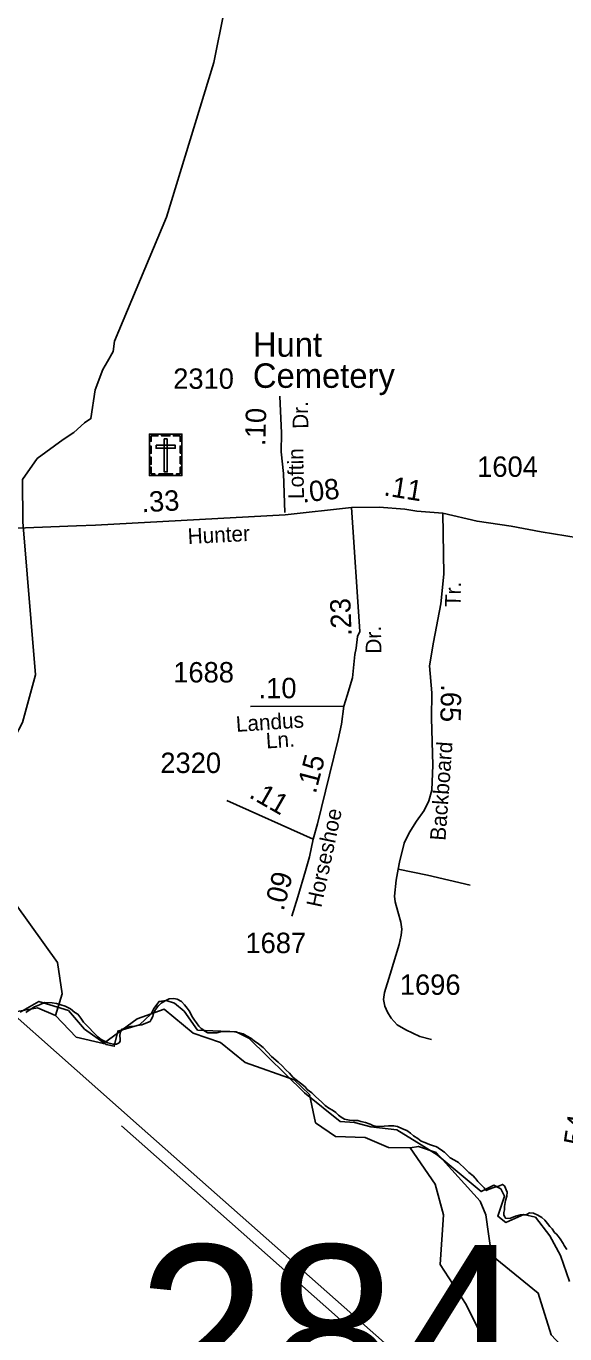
# Model space of a CAD drawing. Extents: x 2220236 to 2384410, y 720751 to 894131.
# Drawn here: x 2319269 to 2322567, y 819421 to 827438 of the extents above; entities that cross this region are included whole.
import ezdxf

# ---------------------------------------------------------------- set-up
doc = ezdxf.new("R2010")
doc.units = 0
for name, color, linetype in [('Exist Boundary Political City Limit New', 7, 'Continuous'), ('Exist Boundary Political City Limit New InsideOut', 7, 'Continuous'), ('Exist Cultural Cemetery CELL', 7, 'Continuous'), ('Exist Cultural Cemetery Label', 7, 'Continuous'), ('Exist Hydrographic Creek Single Shore', 7, 'Continuous'), ('Exist Hydrographic Misc Water Feature', 7, 'Continuous'), ('Exist Road Non-System Type 51', 7, 'Continuous'), ('Exist Road Secondary Mileage Hundredths English Label', 7, 'Continuous'), ('Exist Road Secondary Structure Standard Bridge Number Label', 7, 'Continuous'), ('Exist Road Secondary Type 51 Attributed', 7, 'Continuous'), ('Exist Road Secondary Type 51 Label', 7, 'Continuous'), ('Exist Road Secondary Type 51 Number Label', 7, 'Continuous'), ('Exist Utilities Electrical Transmission Line', 7, 'Continuous'), ('Map Preparation Boundary City Limit Buffer Line', 7, 'Continuous')]:
    doc.layers.add(name, color=color, linetype=linetype)

msp = doc.modelspace()

# ---------------------------------------------------------------- linework, layer by layer
at = {"layer": 'Exist Boundary Political City Limit New'}
msp.add_lwpolyline([(2322579.2, 819938.6), (2322564, 819962.3), (2322556.8, 819975.4), (2322537.8, 820004.2), (2322526.2, 820020.6), (2322516, 820032), (2322503.8, 820043.6), (2322490, 820066), (2322476, 820079.2), (2322474.8, 820080.3), (2322461.5, 820098.6), (2322444, 820117.4), (2322426.8, 820135.3), (2322401.2, 820149.6), (2322374.8, 820160.2), (2322350.8, 820162.5), (2322329.5, 820150.8), (2322296.2, 820150.1), (2322265.2, 820143.1), (2322230, 820129.4), (2322204.8, 820130.4), (2322199.5, 820139.5), (2322193.5, 820149.6), (2322193.8, 820164.4), (2322197.8, 820181.7), (2322197.8, 820201.3), (2322204.2, 820238.5), (2322211, 820266.2), (2322213.2, 820289.9), (2322198, 820327.8), (2322185, 820337.8), (2322166.2, 820328.4), (2322132, 820319.4), (2322104, 820307.7), (2322086, 820299.9), (2322073.5, 820316.2), (2322053.5, 820337), (2322035.2, 820355.8), (2322021.2, 820372.4), (2322018.8, 820375.1), (2322005.2, 820389.2), (2321979.5, 820409.9), (2321959.5, 820431), (2321916.5, 820471.2), (2321891.5, 820485.4), (2321865.5, 820500.9), (2321861.2, 820504.8), (2321841.8, 820522.4), (2321829.8, 820534.8), (2321825.8, 820537.9), (2321818, 820543.9), (2321792.5, 820561.8), (2321789, 820563.8), (2321778.2, 820570.1), (2321763.2, 820574.8), (2321738.2, 820582.7), (2321709, 820594.5), (2321687, 820603.2), (2321666.2, 820618.3), (2321640.8, 820635.8), (2321622.8, 820651.2), (2321599.5, 820667.9), (2321573.8, 820678.2), (2321543, 820692.1), (2321518.5, 820696.8), (2321486.5, 820696.2), (2321460.2, 820695.2), (2321433, 820692.6), (2321405, 820694.1), (2321391, 820699.2), (2321374.8, 820706.1), (2321369.2, 820708.3), (2321346, 820717.8), (2321318.5, 820724.1), (2321298.8, 820729.1), (2321271.2, 820729.8), (2321248.2, 820731.7), (2321218.8, 820738.3), (2321197.5, 820750.2), (2321180.5, 820762.9), (2321165, 820777.6), (2321144, 820792.8), (2321122.8, 820805.8), (2321100.2, 820821.7), (2321076.2, 820842.8), (2321043, 820874.6), (2321017.2, 820898.1), (2320990.2, 820919.6), (2320988, 820922.2), (2320977.5, 820935.1), (2320948, 820957.8), (2320922.5, 820979.5), (2320900.8, 820995.6), (2320880.2, 821019.9), (2320858.5, 821040.6), (2320836.5, 821064.9), (2320811, 821087.9), (2320771.8, 821121), (2320747.2, 821147.3), (2320719, 821176.8), (2320691.8, 821199.5), (2320664.5, 821218.1), (2320644.8, 821233.2), (2320618, 821248.2), (2320598, 821259.8), (2320573.8, 821267.7), (2320543.5, 821272.3), (2320515.5, 821274.6), (2320466.5, 821274.3), (2320436.8, 821266.4), (2320404.2, 821267.1), (2320380.5, 821266.6), (2320363, 821277.2), (2320343.8, 821290.8), (2320340.2, 821293.7), (2320325.2, 821306.7), (2320310.8, 821327.5), (2320299.5, 821343.4), (2320283.8, 821368.8), (2320280, 821374.6), (2320266.5, 821400.9), (2320253.5, 821417.2), (2320238.8, 821437.6), (2320219.2, 821459.1), (2320194, 821472.6), (2320172.5, 821476.4), (2320144.5, 821474.3), (2320120.5, 821463.4), (2320096.2, 821448.8), (2320079, 821433.1), (2320075, 821429.4), (2320068.2, 821420.2), (2320056.2, 821404.1), (2320048.8, 821384.9), (2320043.2, 821366), (2320034.8, 821347.6), (2320027.2, 821336.8), (2320000.5, 821326.6), (2319976, 821315.4), (2319949.2, 821311.7), (2319927.8, 821304.8), (2319908.2, 821305.9), (2319889, 821301.1), (2319869.8, 821294.2), (2319853.8, 821288.6), (2319843.5, 821266.5), (2319842.8, 821248.9), (2319843.5, 821230.1), (2319843.5, 821216), (2319837.2, 821205.2), (2319822, 821196.8), (2319800.8, 821197.1), (2319768, 821204.6), (2319727.2, 821224.9), (2319708, 821242.5), (2319680.2, 821268.9), (2319652, 821299.6), (2319620.2, 821332.4), (2319603.8, 821356.8), (2319584.5, 821380.8), (2319567.5, 821390.7), (2319539.2, 821413.9), (2319506.5, 821431), (2319454.5, 821445.7), (2319427.8, 821450), (2319380.2, 821452.3), (2319349.5, 821439), (2319318.8, 821425.2), (2319290.2, 821407.2), (2319266.8, 821391.1)], dxfattribs=at)
at = {"layer": 'Exist Boundary Political City Limit New InsideOut'}
msp.add_lwpolyline([(2322595.6, 819741.3), (2322540.7, 819900.7), (2322474.8, 820021.6), (2322386.9, 820137.1), (2322315.5, 820153.6), (2322205.6, 820104.1), (2322156.2, 820142.6), (2322197.4, 820266.3), (2322175.4, 820310.2), (2322131.5, 820332.2), (2322054.6, 820293.7), (2321785.4, 820519.1), (2321686.5, 820579.6), (2321538.2, 820673), (2321378.9, 820689.5), (2321280, 820717), (2321192.1, 820722.5), (2320972.4, 820898.4), (2320631.8, 821233.7), (2320554.9, 821272.2), (2320318.7, 821283.2), (2320236.3, 821398.7), (2320175.9, 821448.1), (2320126.5, 821464.6), (2320082.5, 821459.1), (2320049.6, 821415.1), (2320033.1, 821382.2), (2319961.7, 821316.2), (2319829.8, 821277.7), (2319807.9, 821184.3), (2319758.4, 821195.3), (2319626.6, 821288.7), (2319527.7, 821404.1), (2319346.5, 821459.1), (2319231.1, 821393.2)], dxfattribs=at)
at = {"layer": 'Exist Cultural Cemetery CELL'}
for points in [[(2320023.3, 824936.9), (2320222.4, 824936.9), (2320222.4, 824682.3), (2320023.3, 824682.3)], [(2320023.3, 824893.6), (2320034.7, 824893.6), (2320034.7, 824925.8), (2320075.2, 824925.8), (2320075.2, 824936.9), (2320023.3, 824936.9)], [(2320097.4, 824936.9), (2320149.2, 824936.9), (2320149.2, 824925.5), (2320097.4, 824925.5)], [(2320132.3, 824907.6), (2320113.7, 824907.6), (2320113.7, 824704.8), (2320132.3, 824704.8)], [(2320222.5, 824893.6), (2320211.1, 824893.6), (2320211.1, 824925.8), (2320170.6, 824925.7), (2320170.6, 824936.9), (2320222.5, 824936.9)], [(2320023.3, 824819.5), (2320023.3, 824862.8), (2320034.7, 824862.8), (2320034.7, 824819.5)], [(2320064.1, 824868.9), (2320064.1, 824850.2), (2320181.9, 824850.2), (2320181.9, 824868.9)], [(2320211.1, 824820.5), (2320211.1, 824863.8), (2320222.5, 824863.8), (2320222.5, 824820.5)], [(2320023.3, 824752.2), (2320023.3, 824795.6), (2320034.7, 824795.6), (2320034.7, 824752.2)], [(2320056.4, 824682.3), (2320056.4, 824693.8), (2320034.4, 824693.8), (2320034.4, 824734.2), (2320023.3, 824734.2), (2320023.3, 824682.3)], [(2320189.3, 824682.3), (2320189.3, 824693.8), (2320211.3, 824693.8), (2320211.3, 824734.2), (2320222.4, 824734.2), (2320222.4, 824682.3)], [(2320211, 824754.6), (2320211, 824797.9), (2320222.4, 824797.9), (2320222.4, 824754.6)], [(2320080.8, 824693.8), (2320165.6, 824693.8), (2320165.6, 824682.4), (2320080.8, 824682.4)]]:
    msp.add_lwpolyline(points, close=True, dxfattribs=at)
at = {"layer": 'Exist Hydrographic Creek Single Shore'}
for points in [[(2319447.7, 821372.2), (2319488.7, 821505.1), (2319460.8, 821697.7), (2319207.8, 822051.6), (2319037.8, 822349.9), (2319001.7, 822607.7), (2319033.4, 822766.8), (2319245.7, 823169), (2319325.7, 823461.2), (2319248.6, 824399.3), (2319246.8, 824659.1), (2319336.8, 824786.8), (2319495.8, 824903.6), (2319560.8, 824947.5), (2319626.2, 825006.2), (2319665.1, 825031.9), (2319692, 825208.3), (2319737.6, 825332.5), (2319767.4, 825381.3), (2319801.3, 825444.3), (2319810, 825507.2), (2320128.7, 826267.3), (2320418.6, 827214.5), (2320481.8, 827528.9)], [(2319447.7, 821372.2), (2319338.8, 821420.3), (2319147.7, 821386.2), (2318973.6, 821306.9), (2318715.7, 821322.6), (2318455.4, 821666.5), (2318368, 821741.8), (2317680.8, 822251.7), (2317461.8, 822508.6), (2316982.8, 822876.3), (2316848.7, 822926.7), (2316691.6, 822857.9), (2316617.8, 822756.4), (2316460.7, 822605.5), (2316386.7, 822572.9), (2315894.7, 822625)], [(2321039.8, 820714.3), (2321002.9, 820887.7), (2320909.8, 820979), (2320608.8, 821084.9), (2320457.8, 821206.7), (2320290.7, 821265.5), (2320113.7, 821412.6), (2319947.9, 821353.3), (2319741.8, 821200.4), (2319574.7, 821239.5), (2319447.7, 821372.2)], [(2321620.9, 820561.7), (2321486.8, 820562.8), (2321344.9, 820626), (2321161.8, 820631.6), (2321039.8, 820714.3)], [(2322600.9, 819289), (2322482.7, 819415.4), (2322404.8, 819671.6), (2322118.8, 819902.8), (2322082.9, 820150.7), (2322048.8, 820234.6), (2321778.8, 820532.1), (2321670.7, 820570.4), (2321620.9, 820561.7)]]:
    msp.add_lwpolyline(points, dxfattribs=at)
at = {"layer": 'Exist Hydrographic Misc Water Feature'}
msp.add_lwpolyline([(2323648.9, 816269.7), (2323565.8, 816302.4), (2323398.9, 816308.7), (2323224.8, 816232.7), (2322983.9, 816186.8), (2322848.8, 816335.5), (2322806.9, 817183.8), (2322780.9, 817261.5), (2322561.9, 817492.2), (2322526.8, 817599.1), (2322662.8, 818165.8), (2322643.9, 818348.8), (2322483.8, 818532.6), (2322181.9, 818720.5), (2322105.9, 818819.1), (2322112.8, 818950.7), (2322144.8, 819043.9), (2322134.8, 819253.5), (2321963.8, 819601), (2321802.8, 819847.1), (2321824.7, 820150), (2321772.8, 820338.2), (2321620.9, 820561.7)], dxfattribs=at)
at = {"layer": 'Exist Road Non-System Type 51'}
msp.add_lwpolyline([(2321546.6, 822270), (2321725.7, 822233.4), (2321986.7, 822172.2)], dxfattribs=at)
at = {"layer": 'Exist Road Secondary Type 51 Attributed'}
for p, q in [((2321213.2, 823269), (2320642.1, 823266.2)), ((2321027, 822453.7), (2320496.9, 822690.9))]:
    msp.add_line(p, q, dxfattribs=at)
for points in [[(2320853.3, 824455.6), (2320845.3, 824696.2), (2320830.4, 824828.7), (2320832, 824943), (2320820.9, 825169.2)], [(2319104.3, 824356.6), (2319576, 824374.3), (2319692.9, 824379.7), (2320853.7, 824441.8)], [(2320853.7, 824441.8), (2321260.3, 824487.5)], [(2321260.3, 824487.5), (2321311.8, 823726.8), (2321297.9, 823697.2), (2321288.6, 823625.3), (2321281.8, 823585.9), (2321266.5, 823442.2), (2321235, 823334.5), (2321213.2, 823269)], [(2321260.3, 824487.5), (2321431.2, 824488.7), (2321586.9, 824477.2), (2321660.5, 824465.3), (2321820.7, 824452.9)], [(2321820.7, 824452.9), (2321825.4, 824078.1), (2321807.2, 823895.9), (2321762.4, 823662.4), (2321739.3, 823516.7), (2321752.9, 823350.1), (2321750.9, 823195), (2321759, 822906.7), (2321752.9, 822754.3), (2321735.2, 822689), (2321706.7, 822629.2), (2321659.1, 822563.9), (2321613.6, 822491.8), (2321582.3, 822429.2), (2321555.1, 822313.6), (2321546.6, 822270), (2321533.4, 822202.1), (2321523.2, 822105.5), (2321528.6, 822070.2), (2321544.9, 822010.3), (2321562.6, 821945), (2321569.4, 821901.5), (2321565.3, 821864.8), (2321551.7, 821809), (2321497.3, 821626.7), (2321462, 821513.8), (2321456.6, 821471.7), (2321464.7, 821430.9), (2321481, 821394.2), (2321504.1, 821356.1), (2321539.5, 821315.3), (2321593.9, 821285.3), (2321679.5, 821244.5), (2321751.5, 821225.5)], [(2321820.7, 824452.9), (2322029.5, 824402.8), (2322238.8, 824372.1), (2322421.7, 824338.9), (2322723.4, 824288.6), (2322945.7, 824254.6), (2323057.1, 824234.2), (2323171.3, 824213.8), (2323259.7, 824192), (2323340.6, 824163.4), (2323601.5, 824056), (2323759.9, 823986.6)], [(2321213.2, 823269), (2321200.3, 823158.3), (2321178.6, 823065.8), (2321125.6, 822848.2), (2321052.2, 822547.6), (2321027, 822453.7)], [(2321027, 822453.7), (2321002.6, 822344.9), (2320978.1, 822260.6), (2320931.9, 822101.4), (2320895.2, 821981.7)]]:
    msp.add_lwpolyline(points, dxfattribs=at)
at = {"layer": 'Exist Utilities Electrical Transmission Line'}
for points in [[(2295493.1, 842747.1), (2297095.4, 841043.9), (2298483.1, 839568.1), (2299675.9, 838250.4), (2300741, 837598.3), (2301194.6, 837329.3), (2302261.3, 836416.7), (2302842.6, 835801.5), (2303617.1, 835003.2), (2304675.5, 833934.2), (2305088.7, 833608.1), (2305780.9, 833073.6), (2306930, 832055.1), (2308477.2, 830728.9), (2309246.7, 830053.3), (2310557, 828933.9), (2312376.4, 827352.3), (2314693.1, 825306.8), (2316171.5, 824036.1), (2317878.3, 822536.8), (2318674.7, 821837.6), (2319961.3, 820697.1)], [(2319853.3, 820695.9), (2326592.3, 814719.1), (2333025.8, 805564.5)], [(2333024.4, 805702.5), (2331824.6, 807406.8), (2329674.8, 810458.2), (2329041.4, 811359.1), (2328249.6, 812486.1), (2327790.8, 813138.8), (2326970.6, 814303.4), (2326633.7, 814783.6), (2326625.6, 814795.5), (2319961.3, 820697.1)]]:
    msp.add_lwpolyline(points, dxfattribs=at)
at = {"layer": 'Map Preparation Boundary City Limit Buffer Line'}
msp.add_lwpolyline([(2322579.2, 819938.6), (2322564, 819962.3), (2322556.8, 819975.4), (2322537.8, 820004.2), (2322526.2, 820020.6), (2322516, 820032), (2322503.8, 820043.6), (2322490, 820066), (2322476, 820079.2), (2322474.8, 820080.3), (2322461.5, 820098.6), (2322444, 820117.4), (2322426.8, 820135.3), (2322401.2, 820149.6), (2322374.8, 820160.2), (2322350.8, 820162.5), (2322329.5, 820150.8), (2322296.2, 820150.1), (2322265.2, 820143.1), (2322230, 820129.4), (2322204.8, 820130.4), (2322199.5, 820139.5), (2322193.5, 820149.6), (2322193.8, 820164.4), (2322197.8, 820181.7), (2322197.8, 820201.3), (2322204.2, 820238.5), (2322211, 820266.2), (2322213.2, 820289.9), (2322198, 820327.8), (2322185, 820337.8), (2322166.2, 820328.4), (2322132, 820319.4), (2322104, 820307.7), (2322086, 820299.9), (2322073.5, 820316.2), (2322053.5, 820337), (2322035.2, 820355.8), (2322021.2, 820372.4), (2322018.8, 820375.1), (2322005.2, 820389.2), (2321979.5, 820409.9), (2321959.5, 820431), (2321916.5, 820471.2), (2321891.5, 820485.4), (2321865.5, 820500.9), (2321861.2, 820504.8), (2321841.8, 820522.4), (2321829.8, 820534.8), (2321825.8, 820537.9), (2321818, 820543.9), (2321792.5, 820561.8), (2321789, 820563.8), (2321778.2, 820570.1), (2321763.2, 820574.8), (2321738.2, 820582.7), (2321709, 820594.5), (2321687, 820603.2), (2321666.2, 820618.3), (2321640.8, 820635.8), (2321622.8, 820651.2), (2321599.5, 820667.9), (2321573.8, 820678.2), (2321543, 820692.1), (2321518.5, 820696.8), (2321486.5, 820696.2), (2321460.2, 820695.2), (2321433, 820692.6), (2321405, 820694.1), (2321391, 820699.2), (2321374.8, 820706.1), (2321369.2, 820708.3), (2321346, 820717.8), (2321318.5, 820724.1), (2321298.8, 820729.1), (2321271.2, 820729.8), (2321248.2, 820731.7), (2321218.8, 820738.3), (2321197.5, 820750.2), (2321180.5, 820762.9), (2321165, 820777.6), (2321144, 820792.8), (2321122.8, 820805.8), (2321100.2, 820821.7), (2321076.2, 820842.8), (2321043, 820874.6), (2321017.2, 820898.1), (2320990.2, 820919.6), (2320988, 820922.2), (2320977.5, 820935.1), (2320948, 820957.8), (2320922.5, 820979.5), (2320900.8, 820995.6), (2320880.2, 821019.9), (2320858.5, 821040.6), (2320836.5, 821064.9), (2320811, 821087.9), (2320771.8, 821121), (2320747.2, 821147.3), (2320719, 821176.8), (2320691.8, 821199.5), (2320664.5, 821218.1), (2320644.8, 821233.2), (2320618, 821248.2), (2320598, 821259.8), (2320573.8, 821267.7), (2320543.5, 821272.3), (2320515.5, 821274.6), (2320466.5, 821274.3), (2320436.8, 821266.4), (2320404.2, 821267.1), (2320380.5, 821266.6), (2320363, 821277.2), (2320343.8, 821290.8), (2320340.2, 821293.7), (2320325.2, 821306.7), (2320310.8, 821327.5), (2320299.5, 821343.4), (2320283.8, 821368.8), (2320280, 821374.6), (2320266.5, 821400.9), (2320253.5, 821417.2), (2320238.8, 821437.6), (2320219.2, 821459.1), (2320194, 821472.6), (2320172.5, 821476.4), (2320144.5, 821474.3), (2320120.5, 821463.4), (2320096.2, 821448.8), (2320079, 821433.1), (2320075, 821429.4), (2320068.2, 821420.2), (2320056.2, 821404.1), (2320048.8, 821384.9), (2320043.2, 821366), (2320034.8, 821347.6), (2320027.2, 821336.8), (2320000.5, 821326.6), (2319976, 821315.4), (2319949.2, 821311.7), (2319927.8, 821304.8), (2319908.2, 821305.9), (2319889, 821301.1), (2319869.8, 821294.2), (2319853.8, 821288.6), (2319843.5, 821266.5), (2319842.8, 821248.9), (2319843.5, 821230.1), (2319843.5, 821216), (2319837.2, 821205.2), (2319822, 821196.8), (2319800.8, 821197.1), (2319768, 821204.6), (2319727.2, 821224.9), (2319708, 821242.5), (2319680.2, 821268.9), (2319652, 821299.6), (2319620.2, 821332.4), (2319603.8, 821356.8), (2319584.5, 821380.8), (2319567.5, 821390.7), (2319539.2, 821413.9), (2319506.5, 821431), (2319454.5, 821445.7), (2319427.8, 821450), (2319380.2, 821452.3), (2319349.5, 821439), (2319318.8, 821425.2), (2319290.2, 821407.2), (2319266.8, 821391.1)], dxfattribs=at)

# ---------------------------------------------------------------- texts
at = {"layer": 'Exist Cultural Cemetery Label'}
for s, p in [('Hunt', (2320656.8, 825411.6)), ('Cemetery', (2320656.8, 825220.6))]:
    msp.add_text(s, height=150, dxfattribs=at).set_placement(p)
at = {"layer": 'Exist Road Secondary Mileage Hundredths English Label'}
for s, rotation, p in [('.10', 88.34438, (2320732.5, 824863.7)), ('.08', 6.41629, (2320961.7, 824516.8)), ('.11', 350.87085, (2321453.7, 824561.8)), ('.33', 3.06143, (2319977.7, 824457.5)), ('.23', 92.1049, (2321261.8, 823701)), ('.65', 268.6805, (2321809.6, 823404.8)), ('.15', 75.3909, (2321041.3, 822728.1)), ('.11', 330.26689, (2320627.2, 822712.9)), ('.09', 75.3909, (2320844.1, 822009.5)), ('.54', 81.50237, (2322676.1, 820524.8))]:
    msp.add_text(s, height=125, rotation=rotation, dxfattribs=at).set_placement(p)
msp.add_text('.10', height=125, dxfattribs=at).set_placement((2320691.9, 823317.8))
at = {"layer": 'Exist Road Secondary Structure Standard Bridge Number Label'}
msp.add_text('284', height=1066.27, dxfattribs=at).set_placement((2319948.7, 818898.8))
at = {"layer": 'Exist Road Secondary Type 51 Label'}
for s, rotation, p in [('Dr.', 90.5789, (2320996.2, 824969.9)), ('Loftin', 90.94694, (2320969.8, 824540.1)), ('Hunter', 2.86291, (2320259.8, 824263.2)), ('Tr.', 88.75051, (2321928.3, 823875.8)), ('Dr.', 90.52259, (2321443.4, 823591.9)), ('Landus', 3.80372, (2320555.9, 823111.5)), ('Ln.', 3.80372, (2320739.7, 823009.8)), ('Backboard', 85.8223, (2321835.8, 822442.7)), ('Horseshoe', 78.0446, (2321075.9, 822030.4))]:
    msp.add_text(s, height=95, rotation=rotation, dxfattribs=at).set_placement(p)
at = {"layer": 'Exist Road Secondary Type 51 Number Label'}
for s, p in [('2310', (2320168.9, 825214.6)), ('1604', (2322030.3, 824675.1)), ('1688', (2320169.1, 823414.6)), ('2320', (2320090.2, 822859.4)), ('1687', (2320611.2, 821755.5)), ('1696', (2321556.8, 821499.7))]:
    msp.add_text(s, height=125, dxfattribs=at).set_placement(p)

doc.saveas('drawing.dxf')
